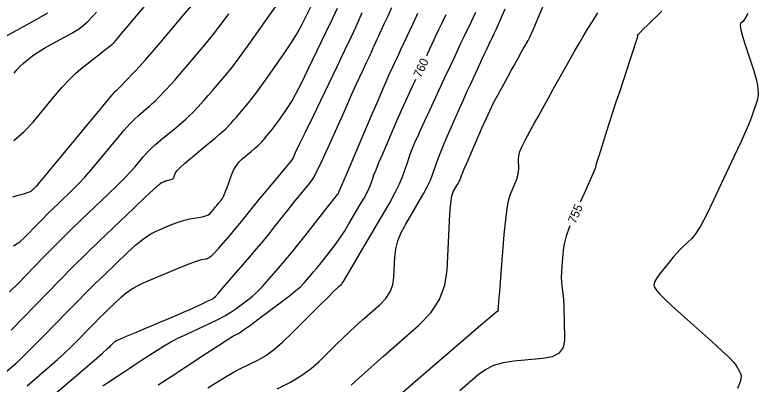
# Model space of a CAD drawing. Extents: x 2082232 to 2083549, y 592624 to 593832.
# Drawn here: x 2082552.2 to 2082612.4, y 592937.8 to 592967.7 of the extents above; entities that cross this region are included whole.
import ezdxf

# ---------------------------------------------------------------- set-up
doc = ezdxf.new("R2010")
doc.units = 0
doc.layers.add('DT_X_Contour_Major', color=7, linetype='Continuous')
doc.layers.add('DT_X_Contour_Minor', color=7, linetype='Continuous')

msp = doc.modelspace()

# ---------------------------------------------------------------- linework, layer by layer
at = {"layer": 'DT_X_Contour_Major'}
for points in [[(2082551.902, 592942.183), (2082554.795, 592945.162), (2082555.875, 592946.265), (2082556.946, 592947.339), (2082558.006, 592948.384), (2082559.057, 592949.401), (2082561.846, 592952.073), (2082562.772, 592952.954), (2082563.458, 592953.594), (2082563.903, 592953.992), (2082564.108, 592954.148), (2082564.335, 592954.242), (2082564.419, 592954.275), (2082564.503, 592954.302), (2082564.585, 592954.324), (2082564.667, 592954.341), (2082564.882, 592954.379), (2082564.958, 592954.406), (2082565.025, 592954.458), (2082565.081, 592954.535), (2082565.128, 592954.637), (2082565.24, 592954.943), (2082565.347, 592955.1), (2082565.583, 592955.345), (2082565.948, 592955.676), (2082566.442, 592956.094), (2082567.933, 592957.325), (2082568.437, 592957.744), (2082568.833, 592958.081), (2082569.119, 592958.333), (2082569.295, 592958.502), (2082569.622, 592958.841), (2082569.763, 592958.993), (2082569.942, 592959.194), (2082570.16, 592959.444), (2082570.415, 592959.743), (2082571.147, 592960.607), (2082571.451, 592960.982), (2082571.814, 592961.459), (2082572.238, 592962.039), (2082572.72, 592962.721), (2082574.087, 592964.677), (2082574.579, 592965.408), (2082575.028, 592966.134), (2082575.437, 592966.857), (2082575.803, 592967.575), (2082576.724, 592969.484)], [(2082552.155, 592963.017), (2082552.411, 592963.315), (2082552.653, 592963.575), (2082552.881, 592963.797), (2082553.096, 592963.98), (2082553.65, 592964.416), (2082553.905, 592964.6), (2082554.257, 592964.822), (2082554.704, 592965.083), (2082555.247, 592965.383), (2082556.822, 592966.235), (2082557.44, 592966.637), (2082558.112, 592967.204), (2082558.838, 592967.936)], [(2082585.584, 592964.428), (2082585.679, 592964.631), (2082585.833, 592964.965), (2082586.192, 592965.742), (2082586.353, 592966.086), (2082586.567, 592966.537), (2082586.833, 592967.095), (2082587.153, 592967.759)], [(2082598.057, 592952.58), (2082598.524, 592953.627), (2082598.858, 592954.379), (2082599.097, 592954.92), (2082599.239, 592955.252), (2082599.287, 592955.375), (2082599.285, 592955.421), (2082599.31, 592955.516), (2082599.385, 592955.765), (2082599.511, 592956.169), (2082599.687, 592956.728), (2082600.224, 592958.422), (2082600.439, 592959.096), (2082600.682, 592959.845), (2082600.953, 592960.671), (2082601.251, 592961.572), (2082602.082, 592964.077), (2082602.354, 592964.902), (2082602.547, 592965.498), (2082602.659, 592965.864), (2082602.691, 592966.001), (2082602.671, 592966.061), (2082602.718, 592966.132), (2082602.874, 592966.301), (2082603.138, 592966.567), (2082603.511, 592966.93), (2082604.65, 592968.028)], [(2082563.825, 592937.757), (2082564.867, 592938.438), (2082567.751, 592940.321), (2082568.709, 592940.944), (2082569.418, 592941.401), (2082569.88, 592941.692), (2082570.094, 592941.816), (2082570.333, 592941.927), (2082570.5, 592942.029), (2082570.822, 592942.253), (2082571.299, 592942.599), (2082571.932, 592943.066), (2082573.824, 592944.475), (2082574.471, 592944.967), (2082574.992, 592945.387), (2082575.387, 592945.735), (2082575.656, 592946.01), (2082576.207, 592946.647), (2082576.424, 592946.904), (2082576.664, 592947.194), (2082576.927, 592947.519), (2082577.212, 592947.878), (2082578.003, 592948.882), (2082578.305, 592949.284), (2082578.619, 592949.738), (2082578.945, 592950.243), (2082579.283, 592950.8), (2082580.199, 592952.354), (2082580.508, 592952.89), (2082580.749, 592953.332), (2082580.922, 592953.679), (2082581.026, 592953.933), (2082581.211, 592954.484), (2082581.314, 592954.763), (2082581.484, 592955.187), (2082581.72, 592955.758), (2082582.023, 592956.473), (2082582.919, 592958.575), (2082583.25, 592959.344), (2082583.571, 592960.075), (2082583.882, 592960.767), (2082584.183, 592961.421), (2082584.697, 592962.524)], [(2082588.279, 592937.308), (2082589.761, 592938.581), (2082590.358, 592939.009), (2082591.038, 592939.337), (2082591.8, 592939.566), (2082592.645, 592939.695), (2082595.009, 592939.906), (2082595.784, 592940.055), (2082596.335, 592940.345), (2082596.663, 592940.776), (2082596.768, 592941.347), (2082596.749, 592943.058), (2082596.738, 592943.658), (2082596.719, 592944.174), (2082596.693, 592944.606), (2082596.659, 592944.955), (2082596.558, 592945.772), (2082596.529, 592946.101), (2082596.52, 592946.475), (2082596.531, 592946.895), (2082596.56, 592947.359), (2082596.664, 592948.657), (2082596.746, 592949.19), (2082596.913, 592949.815), (2082597.166, 592950.533), (2082597.217, 592950.655)]]:
    msp.add_lwpolyline(points, dxfattribs=at)
at = {"layer": 'DT_X_Contour_Minor'}
for points in [[(2082552.119, 592957.561), (2082552.971, 592958.289), (2082553.682, 592959.047), (2082555.393, 592961.111), (2082556.017, 592961.838), (2082556.608, 592962.472), (2082557.165, 592963.011), (2082557.689, 592963.458), (2082559.039, 592964.523), (2082559.484, 592964.873), (2082559.806, 592965.126), (2082560.006, 592965.281), (2082560.083, 592965.338), (2082560.124, 592965.361), (2082560.144, 592965.376), (2082560.172, 592965.403), (2082560.209, 592965.444), (2082560.254, 592965.497), (2082560.384, 592965.655), (2082560.526, 592965.824), (2082560.854, 592966.212), (2082561.367, 592966.819), (2082562.066, 592967.644), (2082564.179, 592970.137)], [(2082551.777, 592945.278), (2082552.466, 592945.955), (2082554.437, 592947.984), (2082555.187, 592948.749), (2082555.959, 592949.522), (2082556.753, 592950.302), (2082557.569, 592951.09), (2082559.773, 592953.202), (2082560.528, 592953.934), (2082561.141, 592954.545), (2082561.609, 592955.034), (2082561.935, 592955.402), (2082562.613, 592956.223), (2082562.893, 592956.54), (2082563.225, 592956.876), (2082563.609, 592957.229), (2082564.045, 592957.601), (2082565.276, 592958.618), (2082565.703, 592958.975), (2082566.061, 592959.286), (2082566.35, 592959.549), (2082566.571, 592959.766), (2082567.066, 592960.281), (2082567.28, 592960.511), (2082567.552, 592960.816), (2082567.882, 592961.195), (2082568.269, 592961.65), (2082569.38, 592962.96), (2082569.841, 592963.529), (2082570.393, 592964.253), (2082571.035, 592965.133), (2082571.768, 592966.168), (2082573.841, 592969.135)], [(2082579.478, 592937.739), (2082579.793, 592938.037), (2082580.329, 592938.522), (2082581.084, 592939.195), (2082582.06, 592940.055), (2082584.956, 592942.599), (2082585.913, 592943.593), (2082586.613, 592944.667), (2082587.056, 592945.821), (2082587.242, 592947.055), (2082587.395, 592950.453), (2082587.459, 592951.592), (2082587.538, 592952.461), (2082587.63, 592953.058), (2082587.736, 592953.385), (2082588.037, 592953.896), (2082588.14, 592954.076), (2082588.223, 592954.231), (2082588.285, 592954.362), (2082588.327, 592954.469), (2082588.412, 592954.721), (2082588.482, 592954.901), (2082588.63, 592955.253), (2082588.854, 592955.777), (2082589.155, 592956.473), (2082590.061, 592958.556), (2082590.396, 592959.309), (2082590.722, 592960.005), (2082591.039, 592960.645), (2082591.347, 592961.227), (2082592.157, 592962.705), (2082592.437, 592963.216), (2082592.67, 592963.64), (2082592.856, 592963.978), (2082592.995, 592964.228), (2082593.303, 592964.782), (2082593.412, 592964.976), (2082593.507, 592965.142), (2082593.589, 592965.28), (2082593.657, 592965.391), (2082593.82, 592965.65), (2082593.95, 592965.917), (2082594.217, 592966.526), (2082594.621, 592967.476), (2082595.162, 592968.767)], [(2082551.395, 592938.736), (2082552.281, 592939.497), (2082552.667, 592939.844), (2082553.159, 592940.316), (2082553.759, 592940.912), (2082554.466, 592941.633), (2082556.494, 592943.721), (2082557.249, 592944.492), (2082557.991, 592945.237), (2082558.721, 592945.957), (2082559.439, 592946.651), (2082561.337, 592948.47), (2082562.016, 592949.09), (2082562.63, 592949.586), (2082563.178, 592949.959), (2082563.661, 592950.207), (2082564.861, 592950.706), (2082565.295, 592950.877), (2082565.696, 592951.015), (2082566.063, 592951.12), (2082566.398, 592951.193), (2082567.246, 592951.343), (2082567.532, 592951.402), (2082567.754, 592951.464), (2082567.912, 592951.53), (2082568.006, 592951.6), (2082568.172, 592951.792), (2082568.231, 592951.861), (2082568.284, 592951.925), (2082568.332, 592951.983), (2082568.374, 592952.035), (2082568.478, 592952.168), (2082568.523, 592952.223), (2082568.578, 592952.291), (2082568.645, 592952.371), (2082568.722, 592952.463), (2082568.943, 592952.725), (2082569.034, 592952.861), (2082569.141, 592953.075), (2082569.266, 592953.366), (2082569.407, 592953.734), (2082569.805, 592954.818), (2082569.97, 592955.201), (2082570.164, 592955.539), (2082570.389, 592955.831), (2082570.644, 592956.076), (2082571.363, 592956.67), (2082571.606, 592956.873), (2082571.797, 592957.035), (2082571.935, 592957.157), (2082572.02, 592957.238), (2082572.178, 592957.402), (2082572.246, 592957.475), (2082572.333, 592957.572), (2082572.437, 592957.693), (2082572.561, 592957.837), (2082572.914, 592958.254), (2082573.06, 592958.435), (2082573.236, 592958.665), (2082573.44, 592958.945), (2082573.673, 592959.274), (2082574.333, 592960.218), (2082574.62, 592960.674), (2082574.987, 592961.336), (2082575.434, 592962.203), (2082575.961, 592963.275), (2082577.472, 592966.407), (2082577.979, 592967.46), (2082578.366, 592968.271)], [(2082552.05, 592952.995), (2082552.367, 592953.092), (2082553.015, 592953.269), (2082553.233, 592953.333), (2082553.403, 592953.393), (2082553.523, 592953.448), (2082553.595, 592953.499), (2082553.72, 592953.628), (2082553.768, 592953.677), (2082553.817, 592953.726), (2082553.868, 592953.776), (2082553.92, 592953.826), (2082554.061, 592953.961), (2082554.221, 592954.144), (2082554.598, 592954.592), (2082555.191, 592955.305), (2082556, 592956.283), (2082558.445, 592959.244), (2082559.251, 592960.219), (2082559.836, 592960.923), (2082560.2, 592961.356), (2082560.344, 592961.518), (2082560.431, 592961.59), (2082560.499, 592961.655), (2082560.636, 592961.793), (2082560.843, 592962.006), (2082561.121, 592962.294), (2082561.953, 592963.16), (2082562.314, 592963.547), (2082562.772, 592964.06), (2082563.326, 592964.698), (2082563.978, 592965.462), (2082565.845, 592967.666), (2082566.517, 592968.473)], [(2082555.005, 592936.627), (2082557.748, 592938.983), (2082558.654, 592939.762), (2082559.315, 592940.332), (2082559.73, 592940.693), (2082559.899, 592940.845), (2082560.023, 592940.973), (2082560.069, 592941.02), (2082560.114, 592941.065), (2082560.159, 592941.109), (2082560.203, 592941.152), (2082560.319, 592941.263), (2082560.452, 592941.339), (2082560.766, 592941.484), (2082561.26, 592941.698), (2082561.935, 592941.981), (2082563.973, 592942.828), (2082564.694, 592943.13), (2082565.327, 592943.4), (2082565.873, 592943.639), (2082566.331, 592943.846), (2082567.437, 592944.356), (2082567.803, 592944.526), (2082568.07, 592944.652), (2082568.24, 592944.735), (2082568.312, 592944.773), (2082568.373, 592944.819), (2082568.469, 592944.921), (2082568.71, 592945.195), (2082569.098, 592945.64), (2082569.631, 592946.256), (2082571.246, 592948.127), (2082571.826, 592948.805), (2082572.356, 592949.435), (2082572.834, 592950.017), (2082573.261, 592950.552), (2082574.333, 592951.913), (2082574.712, 592952.391), (2082575.043, 592952.804), (2082575.327, 592953.154), (2082575.563, 592953.439), (2082576.131, 592954.112), (2082576.384, 592954.482), (2082576.715, 592955.086), (2082577.124, 592955.924), (2082577.613, 592956.997), (2082579.021, 592960.171), (2082579.5, 592961.247), (2082579.881, 592962.097), (2082580.164, 592962.72), (2082580.349, 592963.116), (2082580.713, 592963.869), (2082580.839, 592964.134), (2082580.946, 592964.361), (2082581.033, 592964.551), (2082581.101, 592964.705), (2082581.256, 592965.065), (2082581.323, 592965.219), (2082581.41, 592965.413), (2082581.516, 592965.645), (2082581.641, 592965.917), (2082582, 592966.694), (2082582.175, 592967.069), (2082582.432, 592967.61), (2082582.772, 592968.318)], [(2082573.467, 592937.423), (2082574.542, 592937.981), (2082575.462, 592938.531), (2082576.227, 592939.074), (2082576.837, 592939.608), (2082578.255, 592941.021), (2082578.788, 592941.543), (2082579.32, 592942.051), (2082579.853, 592942.542), (2082580.387, 592943.019), (2082581.81, 592944.269), (2082582.28, 592944.757), (2082582.625, 592945.285), (2082582.842, 592945.852), (2082582.934, 592946.459), (2082583.009, 592948.129), (2082583.085, 592948.764), (2082583.257, 592949.416), (2082583.524, 592950.087), (2082583.887, 592950.775), (2082584.982, 592952.633), (2082585.356, 592953.286), (2082585.657, 592953.85), (2082585.883, 592954.326), (2082586.036, 592954.714), (2082586.345, 592955.63), (2082586.484, 592956.016), (2082586.669, 592956.489), (2082586.899, 592957.047), (2082587.175, 592957.691), (2082587.971, 592959.524), (2082588.267, 592960.2), (2082588.559, 592960.853), (2082588.845, 592961.484), (2082589.126, 592962.093), (2082590.118, 592964.219), (2082590.304, 592964.62), (2082590.43, 592964.89), (2082590.495, 592965.029), (2082590.585, 592965.225), (2082590.626, 592965.311), (2082590.68, 592965.425), (2082590.747, 592965.566), (2082590.827, 592965.733), (2082591.06, 592966.216), (2082591.216, 592966.557), (2082591.51, 592967.221), (2082591.942, 592968.206)], [(2082551.532, 592966.035), (2082554, 592967.37), (2082554.892, 592967.908)], [(2082552.107, 592949.028), (2082552.603, 592949.35), (2082553.03, 592949.727), (2082554.079, 592950.806), (2082554.478, 592951.213), (2082554.888, 592951.624), (2082555.31, 592952.039), (2082555.744, 592952.458), (2082556.917, 592953.582), (2082557.375, 592954.039), (2082557.869, 592954.568), (2082558.4, 592955.169), (2082558.967, 592955.842), (2082560.529, 592957.734), (2082561.072, 592958.379), (2082561.531, 592958.899), (2082561.905, 592959.293), (2082562.194, 592959.56), (2082562.853, 592960.104), (2082563.101, 592960.315), (2082563.349, 592960.54), (2082563.597, 592960.778), (2082563.846, 592961.03), (2082564.509, 592961.72), (2082564.797, 592962.029), (2082565.162, 592962.438), (2082565.604, 592962.947), (2082566.124, 592963.556), (2082567.613, 592965.313), (2082568.199, 592966.03), (2082568.843, 592966.864), (2082569.544, 592967.815)], [(2082553.2, 592937.682), (2082555.015, 592939.24), (2082555.66, 592939.803), (2082556.237, 592940.324), (2082556.744, 592940.803), (2082557.183, 592941.239), (2082558.259, 592942.347), (2082558.659, 592942.756), (2082559.053, 592943.151), (2082559.44, 592943.533), (2082559.821, 592943.902), (2082560.828, 592944.866), (2082561.26, 592945.225), (2082561.802, 592945.578), (2082562.453, 592945.926), (2082563.214, 592946.267), (2082565.388, 592947.17), (2082566.12, 592947.47), (2082566.688, 592947.692), (2082567.089, 592947.836), (2082567.325, 592947.902), (2082567.735, 592947.974), (2082567.913, 592948.049), (2082568.14, 592948.218), (2082568.417, 592948.482), (2082568.742, 592948.84), (2082569.676, 592949.922), (2082570.01, 592950.312), (2082570.312, 592950.67), (2082570.581, 592950.998), (2082570.818, 592951.293), (2082571.406, 592952.04), (2082571.652, 592952.348), (2082571.95, 592952.713), (2082572.299, 592953.134), (2082572.699, 592953.611), (2082573.835, 592954.958), (2082574.212, 592955.409), (2082574.491, 592955.753), (2082574.672, 592955.99), (2082574.754, 592956.119), (2082574.843, 592956.319), (2082574.964, 592956.574), (2082575.259, 592957.191), (2082575.73, 592958.168), (2082576.375, 592959.507), (2082578.33, 592963.557), (2082578.986, 592964.922), (2082579.49, 592965.979), (2082579.842, 592966.728), (2082580.041, 592967.168), (2082580.369, 592967.932)], [(2082559.339, 592937.666), (2082559.742, 592937.95), (2082560.685, 592938.574), (2082561.058, 592938.819), (2082561.467, 592939.088), (2082561.915, 592939.381), (2082562.399, 592939.698), (2082563.741, 592940.574), (2082564.268, 592940.902), (2082564.844, 592941.228), (2082565.468, 592941.552), (2082566.14, 592941.874), (2082567.997, 592942.731), (2082568.652, 592943.047), (2082569.224, 592943.35), (2082569.714, 592943.641), (2082570.122, 592943.92), (2082571.099, 592944.647), (2082571.47, 592944.944), (2082571.851, 592945.291), (2082572.242, 592945.687), (2082572.643, 592946.133), (2082573.726, 592947.387), (2082574.155, 592947.892), (2082574.627, 592948.463), (2082575.144, 592949.102), (2082575.705, 592949.809), (2082577.26, 592951.784), (2082577.77, 592952.432), (2082578.353, 592953.173), (2082578.426, 592953.265), (2082578.427, 592953.266), (2082578.427, 592953.266), (2082578.427, 592953.266), (2082578.427, 592953.267), (2082578.427, 592953.267), (2082578.499, 592953.436), (2082578.716, 592953.944), (2082579.076, 592954.79), (2082581.12, 592959.584), (2082581.641, 592960.803), (2082582.049, 592961.752), (2082582.346, 592962.432), (2082582.531, 592962.844), (2082582.875, 592963.581), (2082583.011, 592963.872), (2082583.161, 592964.195), (2082583.325, 592964.549), (2082583.502, 592964.933), (2082583.995, 592966), (2082584.216, 592966.474), (2082584.51, 592967.093), (2082584.877, 592967.86)], [(2082567.845, 592937.511), (2082568.629, 592938.012), (2082569.341, 592938.444), (2082569.98, 592938.807), (2082570.547, 592939.1), (2082571.961, 592939.79), (2082572.527, 592940.118), (2082573.165, 592940.585), (2082573.874, 592941.19), (2082574.654, 592941.934), (2082576.83, 592944.102), (2082577.548, 592944.816), (2082578.069, 592945.332), (2082578.393, 592945.65), (2082578.52, 592945.77), (2082578.598, 592945.828), (2082578.624, 592945.848), (2082578.644, 592945.864), (2082578.659, 592945.877), (2082578.669, 592945.887), (2082578.687, 592945.907), (2082578.694, 592945.916), (2082578.702, 592945.925), (2082578.71, 592945.936), (2082578.72, 592945.948), (2082578.745, 592945.98), (2082578.84, 592946.137), (2082579.103, 592946.581), (2082579.536, 592947.314), (2082580.139, 592948.335), (2082581.971, 592951.443), (2082582.59, 592952.514), (2082583.071, 592953.397), (2082583.416, 592954.092), (2082583.624, 592954.599), (2082583.995, 592955.7), (2082584.129, 592956.089), (2082584.252, 592956.431), (2082584.364, 592956.725), (2082584.464, 592956.972), (2082584.718, 592957.567), (2082584.859, 592957.886), (2082585.092, 592958.398), (2082585.417, 592959.102), (2082585.834, 592959.999), (2082587.069, 592962.647), (2082587.485, 592963.538), (2082587.806, 592964.227), (2082588.032, 592964.713), (2082588.164, 592964.997), (2082588.388, 592965.483), (2082588.489, 592965.699), (2082588.623, 592965.981), (2082588.79, 592966.33), (2082588.99, 592966.746), (2082589.568, 592967.944)], [(2082583.655, 592937.158), (2082584.885, 592938.235), (2082588.559, 592941.392), (2082589.766, 592942.428), (2082590.631, 592943.168), (2082591.155, 592943.612), (2082591.338, 592943.761), (2082591.369, 592943.764), (2082591.38, 592943.766), (2082591.387, 592943.77), (2082591.391, 592943.776), (2082591.393, 592943.783), (2082591.392, 592943.806), (2082591.392, 592943.814), (2082591.392, 592943.821), (2082591.392, 592943.827), (2082591.391, 592943.832), (2082591.39, 592943.843), (2082591.402, 592944.009), (2082591.441, 592944.502), (2082591.506, 592945.32), (2082591.598, 592946.463), (2082591.877, 592949.946), (2082591.986, 592951.13), (2082592.106, 592952.07), (2082592.237, 592952.765), (2082592.378, 592953.215), (2082592.768, 592954.089), (2082592.895, 592954.41), (2082592.983, 592954.715), (2082593.032, 592955.006), (2082593.042, 592955.282), (2082593.017, 592955.999), (2082593.044, 592956.299), (2082593.146, 592956.663), (2082593.321, 592957.09), (2082593.57, 592957.581), (2082594.333, 592958.974), (2082594.642, 592959.536), (2082594.997, 592960.179), (2082595.399, 592960.903), (2082595.846, 592961.707), (2082597.1, 592963.958), (2082597.543, 592964.746), (2082597.93, 592965.422), (2082598.262, 592965.985), (2082598.539, 592966.436), (2082599.203, 592967.49), (2082599.447, 592967.898)], [(2082611.612, 592967.84), (2082611.439, 592967.533), (2082611.307, 592967.322), (2082611.216, 592967.205), (2082611.025, 592967.021), (2082610.995, 592966.862), (2082611.049, 592966.522), (2082611.186, 592966.002), (2082611.407, 592965.302), (2082612.107, 592963.193), (2082612.32, 592962.449), (2082612.433, 592961.799), (2082612.445, 592961.244), (2082612.358, 592960.783), (2082611.991, 592959.679), (2082611.793, 592959.152), (2082611.475, 592958.4), (2082611.036, 592957.423), (2082610.476, 592956.221), (2082608.823, 592952.715), (2082608.248, 592951.534), (2082607.764, 592950.622), (2082607.371, 592949.979), (2082607.068, 592949.605), (2082606.382, 592948.966), (2082606.12, 592948.708), (2082605.846, 592948.417), (2082605.561, 592948.09), (2082605.266, 592947.73), (2082604.463, 592946.722), (2082604.209, 592946.374), (2082604.053, 592946.088), (2082603.992, 592945.863), (2082604.028, 592945.7), (2082604.253, 592945.346), (2082604.44, 592945.128), (2082604.835, 592944.74), (2082605.437, 592944.181), (2082606.246, 592943.452), (2082608.679, 592941.282), (2082609.489, 592940.549), (2082610.091, 592939.978), (2082610.487, 592939.569), (2082610.677, 592939.323), (2082610.906, 592938.882), (2082610.981, 592938.73), (2082611.032, 592938.605), (2082611.061, 592938.508), (2082611.068, 592938.437), (2082611.054, 592938.286), (2082611.042, 592938.217), (2082611.018, 592938.124), (2082610.98, 592938.008), (2082610.93, 592937.867), (2082610.78, 592937.46)]]:
    msp.add_lwpolyline(points, dxfattribs=at)

# ---------------------------------------------------------------- texts
at = {"layer": 'DT_X_Contour_Major'}
for s, rotation, p in [('760', 65.02118, (2082585.109, 592962.579)), ('755', 66.43424, (2082597.634, 592950.756))]:
    msp.add_text(s, height=0.7, rotation=rotation, dxfattribs=at).set_placement(p)

doc.saveas('drawing.dxf')
